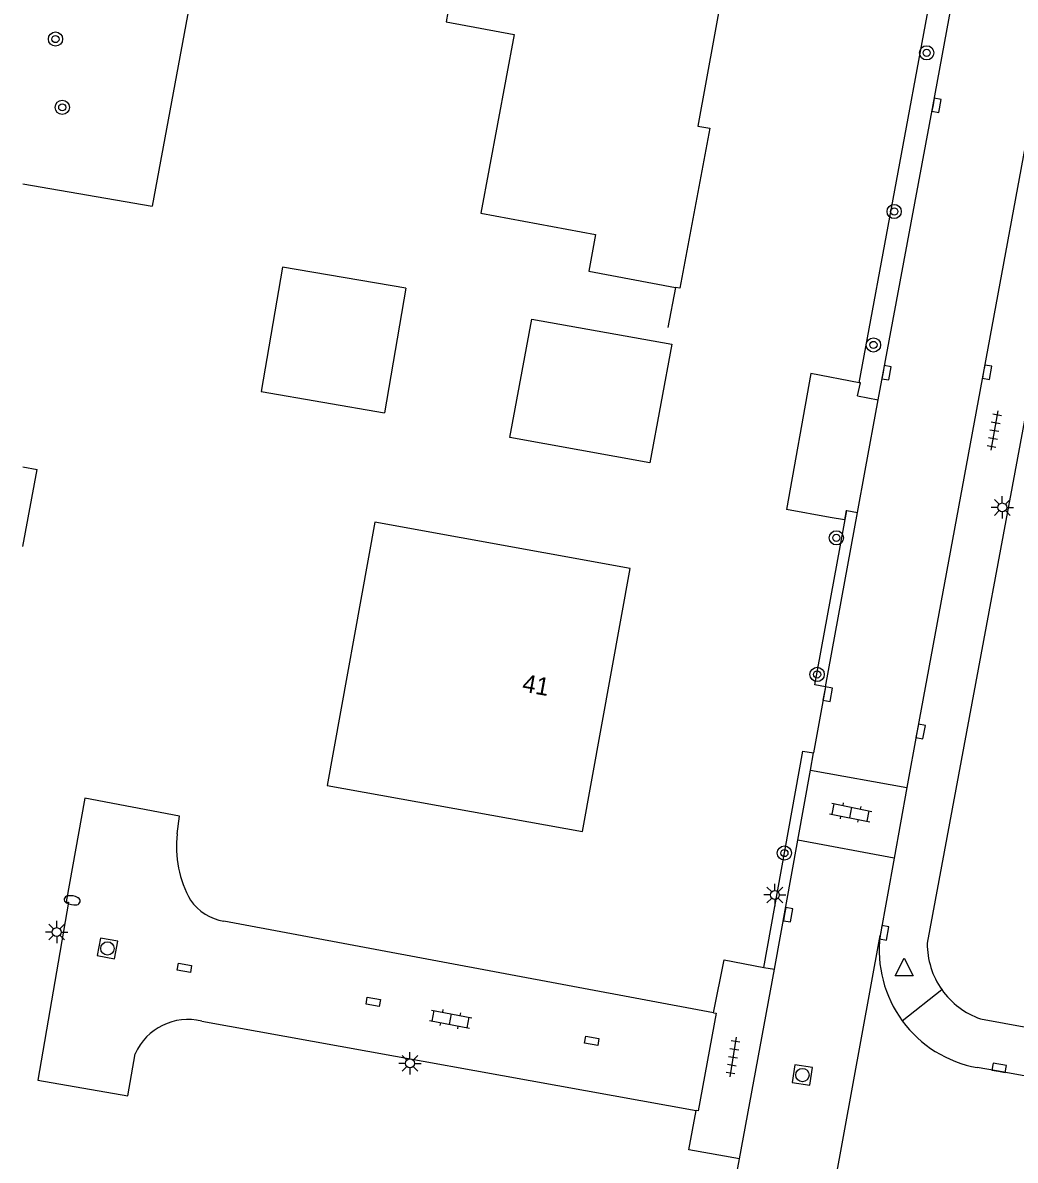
# Model space of a CAD drawing. Extents: x 132999 to 136000, y 398499 to 400501.
# Drawn here: x 133000 to 133055.7, y 399274.4 to 399338.2 of the extents above; entities that cross this region are included whole.
import ezdxf

# ---------------------------------------------------------------- set-up
doc = ezdxf.new("R2010")
doc.units = 0
for name, color, linetype in [('gg-afsc-erfafscheiding', 7, 'Continuous'), ('gg-afsc-hekwerk', 7, 'Continuous'), ('gg-afsc-muur', 7, 'Continuous'), ('gg-anno-huisnummerreeks BGT', 7, 'Continuous'), ('gg-bbg-bijgebouw', 7, 'Continuous'), ('gg-bbg-gedigitaliseerde bebouwing', 7, 'Continuous'), ('gg-bbg-gedigitaliseerde bijgebouw', 7, 'Continuous'), ('gg-bbg-hoofdgebouw', 7, 'Continuous'), ('gg-knt-verharding', 7, 'Continuous'), ('gt-grn-groengrens', 7, 'Continuous'), ('gt-grn-vlakafsluiter', 7, 'Continuous'), ('gt-grn-weggrens', 7, 'Continuous'), ('gt-symb-boom', 7, 'Continuous'), ('gt-symb-brandkraan', 7, 'Continuous'), ('gt-symb-klinker verharding', 7, 'Continuous'), ('gt-symb-kolk', 7, 'Continuous'), ('gt-symb-kolk center center', 7, 'Continuous'), ('gt-symb-lichtmast', 7, 'Continuous'), ('gt-symb-rioolschacht', 7, 'Continuous'), ('gt-symb-tegel verharding', 7, 'Continuous'), ('gt-symb-waterafsluiter', 7, 'Continuous')]:
    doc.layers.add(name, color=color, linetype=linetype)

# ---------------------------------------------------------------- blocks, each defined once
blk = doc.blocks.new('gt0-KOLK')
at = {"layer": 'gt-symb-kolk'}
blk.add_lwpolyline([(0, 0), (0.375, 0), (0.375, 0.4), (-0.375, 0.4), (-0.375, 0), (0, 0)], dxfattribs=at)
blk = doc.blocks.new('gt0-BOOM')
at = {"layer": 'gt-symb-boom'}
for radius in [0.4, 0.2]:
    blk.add_circle((0, 0), radius, dxfattribs=at)
blk = doc.blocks.new('gt0-TEG1')
at = {"layer": 'gt-symb-tegel verharding'}
for p, q in [((-1.125, 0), (1.125, 0)), ((-0.9, -0.25), (-0.9, 0.25)), ((-0.45, -0.25), (-0.45, 0.25)), ((0, -0.25), (0, 0.25)), ((0.45, -0.25), (0.45, 0.25)), ((0.9, -0.25), (0.9, 0.25))]:
    blk.add_line(p, q, dxfattribs=at)
blk = doc.blocks.new('gt0-LMAST')
at = {"layer": 'gt-symb-lichtmast'}
for p, q in [((-0.182, 0.173), (-0.447, 0.438)), ((-0.005, 0.246), (-0.005, 0.621)), ((0.172, 0.173), (0.437, 0.438)), ((-0.255, -0.004), (-0.63, -0.004)), ((-0.182, -0.181), (-0.447, -0.446)), ((-0.005, -0.254), (-0.005, -0.629)), ((0.437, -0.446), (0.172, -0.181)), ((0.245, -0.004), (0.62, -0.004))]:
    blk.add_line(p, q, dxfattribs=at)
blk.add_circle((-0.005, -0.004), 0.25, dxfattribs=at)
blk = doc.blocks.new('gt0-KL1')
at = {"layer": 'gt-symb-klinker verharding'}
for p, q in [((-1.15, 0.3), (1.15, 0.3)), ((-1, -0.3), (-1, 0.3)), ((-0.5, 0.3), (-0.5, 0.45)), ((0, -0.3), (0, 0.3)), ((0.5, 0.3), (0.5, 0.45)), ((1, -0.3), (1, 0.3)), ((-1.15, -0.3), (1.15, -0.3)), ((-0.5, -0.45), (-0.5, -0.3)), ((0.5, -0.45), (0.5, -0.3))]:
    blk.add_line(p, q, dxfattribs=at)
blk = doc.blocks.new('gt0-WAFSL')
at = {"layer": 'gt-symb-waterafsluiter'}
for p, q in [((-0.5, -0.333), (0, 0.667)), ((0, 0.667), (0.5, -0.333)), ((0.5, -0.333), (-0.5, -0.333))]:
    blk.add_line(p, q, dxfattribs=at)
blk = doc.blocks.new('gt0-KOLKCC')
at = {"layer": 'gt-symb-kolk center center'}
blk.add_lwpolyline([(-0.375, 0.2), (0.375, 0.2), (0.375, -0.2), (-0.375, -0.2)], close=True, dxfattribs=at)
blk = doc.blocks.new('gt0-RS')
at = {"layer": 'gt-symb-rioolschacht'}
blk.add_lwpolyline([(-0.5, -0.5), (0.5, -0.5), (0.5, 0.5), (-0.5, 0.5)], close=True, dxfattribs=at)
blk.add_circle((0, 0), 0.375, dxfattribs=at)
blk = doc.blocks.new('gt0-BR')
at = {"layer": 'gt-symb-brandkraan'}
for centre, radius, start, end in [((-0.244, 0), 0.206, 107.56694, 252.43307), ((0.599, -2.664), 3, 106.89205, 107.56694), ((0, -0.691), 0.938, 73.10799, 106.89205), ((-0.599, -2.664), 3, 72.43309, 73.10799), ((0.244, 0), 0.206, 287.56695, 72.43309), ((0.599, 2.664), 3, 252.43307, 253.10797), ((0, 0.691), 0.938, 253.10797, 286.89206), ((-0.599, 2.664), 3, 286.89206, 287.56695)]:
    blk.add_arc(centre, radius, start, end, dxfattribs=at)

msp = doc.modelspace()

# ---------------------------------------------------------------- linework, layer by layer
at = {"layer": 'gg-afsc-erfafscheiding'}
for p in [(133013.318, 399360.651), (133000, 399329.184)]:
    msp.add_line(p, (133007.264, 399327.937), dxfattribs=at)
at = {"layer": 'gg-afsc-hekwerk'}
msp.add_line((133046.909, 399318.024), (133051.223, 399341.297), dxfattribs=at)
at = {"layer": 'gg-afsc-muur'}
msp.add_line((133036.613, 399323.375), (133036.19, 399321.114), dxfattribs=at)
at = {"layer": 'gg-bbg-bijgebouw'}
msp.add_line((133021.49, 399323.324), (133020.293, 399316.34), dxfattribs=at)
msp.add_lwpolyline([(133036.402, 399320.178), (133035.166, 399313.528), (133027.32, 399314.944), (133028.556, 399321.594), (133036.402, 399320.178)], dxfattribs=at)
at = {"layer": 'gg-bbg-gedigitaliseerde bebouwing'}
msp.add_line((133000, 399313.307), (133000.8, 399313.16), dxfattribs=at)
msp.add_lwpolyline([(133020.066, 399353.894), (133027.151, 399352.692), (133025.267, 399342.617), (133024.584, 399342.745), (133024.461, 399342.085), (133023.883, 399341.69), (133023.546, 399339.887), (133023.942, 399339.31), (133023.747, 399338.27), (133027.563, 399337.556), (133025.688, 399327.535), (133032.13, 399326.33), (133031.747, 399324.285), (133036.613, 399323.375)], dxfattribs=at)
at = {"layer": 'gg-bbg-gedigitaliseerde bijgebouw'}
msp.add_lwpolyline([(133021.49, 399323.324), (133014.562, 399324.511), (133013.365, 399317.527), (133020.293, 399316.34)], dxfattribs=at)
at = {"layer": 'gg-bbg-hoofdgebouw'}
msp.add_line((133000, 399308.827), (133000.8, 399313.16), dxfattribs=at)
for points in [[(133035.462, 399356.869), (133034.153, 399349.673), (133041.199, 399348.343), (133041.377, 399349.286), (133041.681, 399349.228), (133040.461, 399342.763), (133040.313, 399342.791), (133040.273, 399342.574), (133039.732, 399342.675), (133037.866, 399332.413), (133038.536, 399332.296), (133036.859, 399323.329), (133036.613, 399323.375)], [(133017.08, 399295.43), (133031.401, 399292.84), (133034.07, 399307.61), (133019.753, 399310.209), (133017.08, 399295.43)]]:
    msp.add_lwpolyline(points, dxfattribs=at)
at = {"layer": 'gg-knt-verharding'}
for p, q in [((133046.909, 399318.024), (133044.202, 399318.537)), ((133046.814, 399317.28), (133047.974, 399317.068)), ((133047.246, 399313.099), (133047.974, 399317.068)), ((133046.814, 399310.743), (133047.246, 399313.099)), ((133045.291, 399310.466), (133042.837, 399310.902)), ((133045.023, 399300.97), (133046.814, 399310.743)), ((133046.099, 399310.323), (133045.291, 399310.466)), ((133046.194, 399310.856), (133046.099, 399310.323)), ((133046.194, 399310.856), (133046.224, 399310.851)), ((133046.224, 399310.851), (133046.814, 399310.743)), ((133045.023, 399300.97), (133044.354, 399297.253)), ((133044.182, 399296.296), (133044.354, 399297.253)), ((133043.476, 399292.363), (133044.182, 399296.296)), ((133044.182, 399296.296), (133049.592, 399295.312)), ((133049.592, 399295.312), (133048.875, 399291.347)), ((133042.159, 399285.116), (133043.476, 399292.363)), ((133048.875, 399291.347), (133043.476, 399292.363)), ((133048.875, 399291.347), (133048.092, 399287.013)), ((133038.754, 399282.676), (133011.28, 399287.811)), ((133040.196, 399274.487), (133042.159, 399285.116)), ((133041.569, 399285.225), (133042.159, 399285.116)), ((133010.037, 399282.213), (133037.776, 399277.202))]:
    msp.add_line(p, q, dxfattribs=at)
for points in [[(133047.974, 399317.068), (133051.06, 399333.622), (133052.334, 399340.533), (133052.552, 399341.482), (133052.856, 399342.434)], [(133057.272, 399337.072), (133056.339, 399331.92), (133050.167, 399298.491), (133049.592, 399295.312)], [(133061.304, 399337.031), (133059.464, 399334.609), (133057.822, 399325.702), (133057.994, 399325.67), (133050.733, 399286.576)], [(133046.814, 399317.28), (133046.983, 399318.01), (133046.909, 399318.024)], [(133008.66, 399292.719), (133008.788, 399293.699), (133003.478, 399294.708), (133002.432, 399288.902), (133002.574, 399288.876), (133000.839, 399278.898), (133005.896, 399278.018), (133006.307, 399280.382)], [(133038.754, 399282.676), (133039.335, 399285.638), (133041.569, 399285.225)], [(133038.754, 399282.676), (133038.903, 399282.648), (133037.89, 399277.181), (133037.776, 399277.202)], [(133053.723, 399282.336), (133107.636, 399272.472), (133107.652, 399272.558), (133158.665, 399263.205), (133171.817, 399260.807), (133171.828, 399260.866), (133223.78, 399251.403), (133224.872, 399251.31), (133226.081, 399251.409), (133227.109, 399251.638), (133227.696, 399251.79), (133228.272, 399252.036), (133229.167, 399252.903), (133229.9, 399253.837), (133231.178, 399255.885), (133231.924, 399257.492)], [(133154.442, 399261.206), (133119.296, 399267.599), (133088.11, 399273.314), (133054.734, 399279.395), (133053.535, 399279.602)], [(133040.196, 399274.487), (133037.366, 399274.981), (133037.776, 399277.202)], [(133035.46, 399248.442), (133039.032, 399268.187), (133040.196, 399274.487)]]:
    msp.add_lwpolyline(points, dxfattribs=at)
for centre, radius, start, end in [((133014.971, 399292.037), 6.348, 173.82844, 208.67912), ((133011.781, 399290.694), 2.926, 215.61648, 260.14268), ((133054.717, 399286.175), 6.677, 172.7906, 216.29823), ((133055.208, 399286.557), 4.475, 179.76023, 215.19378), ((133055.207, 399286.556), 4.473, 215.19293, 250.62958), ((133009.28, 399279.04), 3.262, 76.57911, 155.71232), ((133054.718, 399286.174), 6.678, 216.28862, 259.79876)]:
    msp.add_arc(centre, radius, start, end, dxfattribs=at)
at = {"layer": 'gt-grn-groengrens'}
for points in [[(133045.023, 399300.97), (133044.432, 399301.076), (133046.224, 399310.851)], [(133041.569, 399285.225), (133043.763, 399297.359), (133044.354, 399297.253)]]:
    msp.add_lwpolyline(points, dxfattribs=at)
at = {"layer": 'gt-grn-vlakafsluiter'}
msp.add_line((133044.202, 399318.537), (133042.837, 399310.902), dxfattribs=at)
at = {"layer": 'gt-grn-weggrens'}
for p, q in [((133044.894, 399269.526), (133048.092, 399287.013)), ((133049.335, 399282.222), (133051.551, 399283.978))]:
    msp.add_line(p, q, dxfattribs=at)

# ---------------------------------------------------------------- block references
at = {"layer": 'gt-symb-boom'}
for p in [(133001.835, 399337.303), (133050.7, 399336.53), (133002.215, 399333.473), (133048.88, 399327.63), (133047.716, 399320.144), (133045.637, 399309.322), (133044.557, 399301.658), (133042.723, 399291.637)]:
    msp.add_blockref('gt0-BOOM', p, dxfattribs=at)
at = {"layer": 'gt-symb-brandkraan', "rotation": -10.985497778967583}
msp.add_blockref('gt0-BR', (133002.773, 399288.987), dxfattribs=at)
at = {"layer": 'gt-symb-klinker verharding'}
for p, rotation in [((133046.442, 399293.909), -11.298700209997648), ((133023.995, 399282.319), -10.950434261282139)]:
    msp.add_blockref('gt0-KL1', p, dxfattribs=dict(at, rotation=rotation))
at = {"layer": 'gt-symb-kolk'}
for p, rotation in [((133051.06, 399333.622), -100.58346617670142), ((133048.258, 399318.618), -100.38568294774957), ((133053.896, 399318.648), -100.4268243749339), ((133044.952, 399300.585), -100.1814172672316), ((133050.167, 399298.491), -100.48530502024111), ((133042.731, 399288.212), -100.46796671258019), ((133048.125, 399287.196), -100.24638361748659), ((133054.734, 399279.395), -9.796667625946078)]:
    msp.add_blockref('gt0-KOLK', p, dxfattribs=dict(at, rotation=rotation))
at = {"layer": 'gt-symb-kolk center center'}
for p, rotation in [((133009.067, 399285.192), -9.779390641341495), ((133019.661, 399283.288), -9.779390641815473), ((133031.917, 399281.097), -9.779390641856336)]:
    msp.add_blockref('gt0-KOLKCC', p, dxfattribs=dict(at, rotation=rotation))
at = {"layer": 'gt-symb-lichtmast'}
for p in [(133054.945, 399311.03), (133042.191, 399289.291), (133001.909, 399287.206), (133021.725, 399279.842)]:
    msp.add_blockref('gt0-LMAST', p, dxfattribs=at)
at = {"layer": 'gt-symb-rioolschacht'}
for p, rotation in [((133004.753, 399286.286), -10.5011753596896), ((133043.731, 399279.185), -8.879911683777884)]:
    msp.add_blockref('gt0-RS', p, dxfattribs=dict(at, rotation=rotation))
at = {"layer": 'gt-symb-tegel verharding'}
for p, rotation in [((133054.497, 399315.343), -99.9050792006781), ((133039.84, 399280.191), -99.09480497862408)]:
    msp.add_blockref('gt0-TEG1', p, dxfattribs=dict(at, rotation=rotation))
at = {"layer": 'gt-symb-waterafsluiter'}
msp.add_blockref('gt0-WAFSL', (133049.442, 399285.076), dxfattribs=at)

# ---------------------------------------------------------------- texts
at = {"layer": 'gg-anno-huisnummerreeks BGT'}
msp.add_text('41', height=1, rotation=349.7, dxfattribs=at).set_placement((133027.969, 399300.707))

doc.saveas('drawing.dxf')
